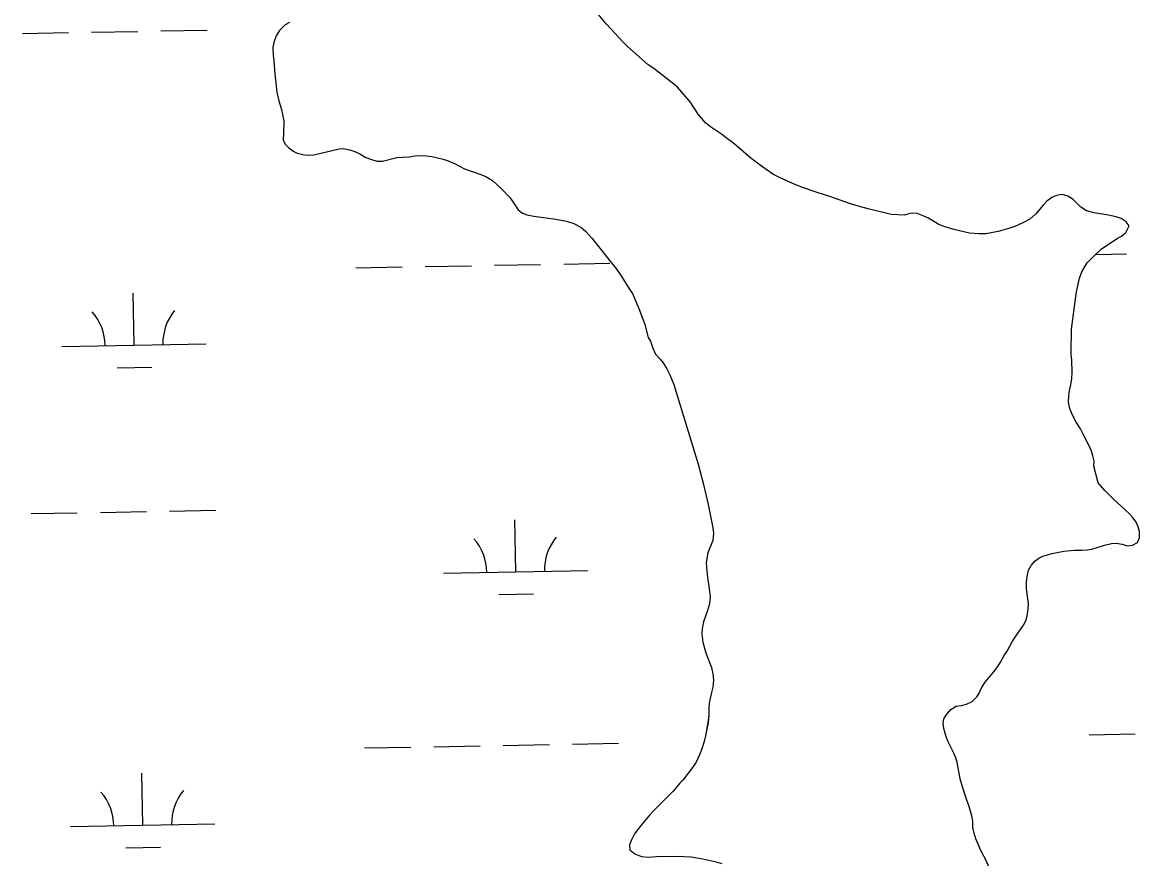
# Model space of a CAD drawing. Extents: x 3957609 to 3995875, y 234277 to 260273.
# Drawn here: x 3981065 to 3981838, y 241542 to 242123 of the extents above; entities that cross this region are included whole.
import ezdxf

# ---------------------------------------------------------------- set-up
doc = ezdxf.new("R2010")
doc.units = 0
doc.layers.add('V-TOPO-SHOR', color=7, linetype='Continuous')
doc.layers.add('V-WETL-SWMP', color=7, linetype='Continuous')

msp = doc.modelspace()

# ---------------------------------------------------------------- linework, layer by layer
at = {"layer": 'V-TOPO-SHOR'}
for points in [[(3981249.7, 242123.123), (3981246.621, 242121.305), (3981242.802, 242117.569), (3981240.367, 242113.84), (3981238.679, 242109.154), (3981238.157, 242105.746), (3981238.28, 242100.43), (3981238.718, 242096.387), (3981239.384, 242087.134), (3981240.471, 242079.053), (3981240.912, 242074.479), (3981242.312, 242068.632), (3981244.139, 242062.681), (3981245.11, 242058.214), (3981245.653, 242054.812), (3981245.573, 242046.194), (3981245.266, 242041.832), (3981246.658, 242038.752), (3981248.901, 242036.311), (3981252.204, 242033.876), (3981254.975, 242032.606), (3981258.913, 242031.553), (3981261.895, 242031.031), (3981266.575, 242031.258), (3981283.903, 242035.461), (3981287.2, 242035.682), (3981292.097, 242034.633), (3981294.973, 242033.579), (3981298.276, 242031.994), (3981302.112, 242029.771), (3981305.733, 242028.399), (3981310.206, 242027.029), (3981314.035, 242026.935), (3981324.028, 242029.411), (3981327.964, 242029.743), (3981332.644, 242029.864), (3981336.365, 242030.619), (3981339.556, 242030.843), (3981344.557, 242030.537), (3981348.28, 242030.124), (3981356.052, 242028.231), (3981359.46, 242027.072), (3981363.935, 242025.276), (3981370.859, 242021.575), (3981381.511, 242017.989), (3981385.664, 242016.302), (3981390.248, 242013.549)], [(3981780.94, 242003.053), (3981777.541, 242001.872), (3981774.25, 241999.31), (3981771.6, 241996.534), (3981766.83, 241990.669), (3981762.48, 241986.827), (3981757.913, 241984.365), (3981751.963, 241981.795), (3981748.455, 241980.507), (3981740.378, 241978.141), (3981731.979, 241976.521), (3981727.084, 241976.505), (3981720.594, 241977.126), (3981709.629, 241979.538), (3981702.813, 241981.646), (3981698.873, 241983.335), (3981692.264, 241987.466), (3981689.067, 241988.945), (3981684.381, 241990.739), (3981680.232, 241990.833), (3981675.235, 241989.647), (3981666.3, 241990.044), (3981650.329, 241993.934), (3981644.474, 241995.51), (3981637.445, 241997.724), (3981623.92, 242002.47), (3981614.977, 242005.314), (3981604.86, 242008.796), (3981597.616, 242011.751), (3981593.141, 242013.76), (3981589.414, 242015.452), (3981584.404, 242017.989), (3981576.622, 242023.496), (3981569.159, 242029.112), (3981557.319, 242039.182), (3981552.095, 242043.104), (3981548.896, 242045.754), (3981541.22, 242050.624), (3981537.702, 242053.592), (3981532.577, 242059.429), (3981527.23, 242068.028), (3981518.37, 242078.108), (3981515.81, 242080.335), (3981501.841, 242091.037), (3981498.112, 242093.579), (3981483.604, 242106.408), (3981480.616, 242109.377), (3981469.089, 242121.895), (3981463.322, 242128.899)], [(3981390.248, 242013.549), (3981396.435, 242007.823), (3981402.411, 242001.458), (3981407.969, 241993.282), (3981410.955, 241990.952), (3981414.041, 241989.79), (3981418.938, 241988.742), (3981434.05, 241986.872), (3981441.396, 241985.406), (3981446.508, 241983.825), (3981451.409, 241981.287), (3981454.821, 241978.211), (3981458.985, 241973.65), (3981476.284, 241952.001), (3981478.957, 241948.286), (3981485.371, 241937.773), (3981487.081, 241935.226), (3981489.008, 241930.976), (3981492.115, 241923.644), (3981495.656, 241913.76), (3981498.13, 241904.831), (3981499.734, 241902.177), (3981501.239, 241897.395), (3981503.06, 241893.358), (3981506.261, 241889.856), (3981508.397, 241887.204), (3981510.963, 241883.17), (3981513.103, 241879.026), (3981515.784, 241872.225), (3981532.76, 241817.064), (3981536.417, 241803.033), (3981539.653, 241789), (3981542.787, 241772.946), (3981543.332, 241768.905), (3981542.813, 241764.115), (3981539.328, 241755.702), (3981538.285, 241748.997), (3981538.402, 241745.698), (3981538.949, 241740.594), (3981541.015, 241725.387), (3981540.606, 241720.28), (3981539.129, 241715.7), (3981536.282, 241707.82), (3981535.338, 241703.242), (3981535.137, 241699.198), (3981535.793, 241693.775)], [(3981702.891, 241633.856), (3981702.348, 241637.471), (3981702.764, 241640.664), (3981704.988, 241643.863), (3981707.745, 241647.168), (3981711.354, 241649.306), (3981714.968, 241649.956), (3981718.479, 241650.818), (3981722.515, 241652.638), (3981725.696, 241655.946), (3981727.389, 241658.506), (3981728.977, 241662.02), (3981731.41, 241666.069), (3981737.24, 241672.895), (3981740.101, 241676.948), (3981742.008, 241679.826), (3981744.545, 241684.407), (3981746.663, 241687.606), (3981750.366, 241694.532), (3981752.59, 241697.942), (3981757.993, 241705.618), (3981759.791, 241709.028), (3981760.632, 241712.01), (3981761.257, 241716.694), (3981761.351, 241720.31), (3981760.151, 241730.626), (3981760.028, 241735.519), (3981760.653, 241740.307), (3981761.495, 241743.502), (3981763.186, 241746.805), (3981765.73, 241749.898), (3981768.597, 241751.928), (3981771.36, 241753.214), (3981777.948, 241755.149), (3981785.923, 241756.769), (3981793.261, 241757.535), (3981798.047, 241757.443), (3981802.303, 241757.668), (3981805.385, 241758.211), (3981813.995, 241760.896), (3981818.99, 241762.188), (3981822.181, 241762.409), (3981826.228, 241761.572), (3981829.849, 241760.519), (3981833.57, 241760.955), (3981836.861, 241762.88), (3981838.342, 241766.184), (3981838.436, 241770.333), (3981837.361, 241773.733), (3981836.075, 241776.815), (3981833.511, 241780.423), (3981831.377, 241782.652), (3981820.6, 241792.617), (3981814.413, 241798.876), (3981809.608, 241804.18), (3981806.723, 241815.577), (3981806.819, 241819.088), (3981806.063, 241822.809), (3981804.988, 241825.998), (3981803.167, 241830.141), (3981799.85, 241836.831), (3981797.39, 241841.505), (3981794.502, 241846.072), (3981792.256, 241850.426), (3981790.113, 241855.419), (3981789.247, 241859.992), (3981789.448, 241864.461), (3981789.862, 241867.973), (3981790.808, 241872.018), (3981791.539, 241876.276), (3981791.631, 241880.532), (3981791.5, 241889.148), (3981791.062, 241893.084), (3981791.047, 241898.083), (3981791.34, 241906.808), (3981791.221, 241910.637), (3981794.238, 241933.198), (3981794.76, 241936.393), (3981796.124, 241942.568), (3981796.86, 241945.973), (3981798.443, 241950.34), (3981799.923, 241953.111), (3981802.145, 241956.521), (3981805.965, 241960.469), (3981812.011, 241966.232), (3981816.045, 241968.798), (3981823.051, 241973.605), (3981825.921, 241974.998), (3981828.89, 241977.56), (3981831.11, 241982.248), (3981829.187, 241984.902), (3981825.564, 241987.23), (3981822.263, 241988.392), (3981816.94, 241989.545), (3981807.04, 241991.111), (3981801.613, 241992.477), (3981797.775, 241995.125), (3981792.333, 242000.321), (3981788.709, 242002.756), (3981784.768, 242003.915), (3981780.94, 242003.053)], [(3981535.793, 241693.775), (3981537.941, 241686.441), (3981541.804, 241676.133), (3981542.881, 241671.775), (3981543.319, 241667.308), (3981542.908, 241662.627), (3981541.646, 241658.047), (3981540.389, 241651.553), (3981540.079, 241648.362), (3981540.096, 241643.148), (3981539.471, 241638.04), (3981537.691, 241628.779), (3981536.745, 241624.841), (3981535.166, 241619.729), (3981533.69, 241615.789), (3981531.256, 241610.675), (3981528.821, 241606.839), (3981522.04, 241598.094), (3981519.919, 241595.96), (3981515.362, 241590.521), (3981502.421, 241577.61), (3981498.923, 241573.768), (3981493.199, 241566.942), (3981488.642, 241560.866), (3981486.737, 241557.347), (3981485.154, 241553.407), (3981485.377, 241549.896), (3981488.685, 241547.035), (3981493.371, 241545.135), (3981498.159, 241544.83), (3981503.901, 241545.272), (3981517.838, 241545.422), (3981527.734, 241544.92), (3981535.928, 241543.562), (3981544.126, 241541.672), (3981549.131, 241540.304)], [(3981733.818, 241538.63), (3981732.425, 241542.03), (3981728.467, 241549.358), (3981725.036, 241557.54), (3981723.748, 241561.472), (3981722.886, 241565.406), (3981722.871, 241569.873), (3981722.116, 241573.487), (3981720.18, 241580.504), (3981718.894, 241583.69), (3981717.498, 241587.836), (3981715.673, 241593.574), (3981714.167, 241598.995), (3981712.109, 241610.587), (3981710.93, 241614.093), (3981709.752, 241616.856), (3981705.47, 241625.14), (3981703.966, 241629.816), (3981702.891, 241633.856)]]:
    msp.add_lwpolyline(points, dxfattribs=at)
at = {"layer": 'V-WETL-SWMP'}
for p, q in [((3981249.7, 242123.123), (3981246.621, 242121.305)), ((3981469.089, 242121.895), (3981463.323, 242128.899)), ((3981064.586, 242115.405), (3981096.581, 242115.987)), ((3981112.578, 242116.278), (3981144.573, 242116.859)), ((3981160.57, 242117.15), (3981192.565, 242117.732)), ((3981242.802, 242117.57), (3981240.367, 242113.839)), ((3981246.621, 242121.305), (3981242.802, 242117.57)), ((3981480.616, 242109.377), (3981469.089, 242121.895)), ((3981238.679, 242109.153), (3981238.157, 242105.747)), ((3981240.367, 242113.839), (3981238.679, 242109.153)), ((3981483.604, 242106.407), (3981480.616, 242109.377)), ((3981238.157, 242105.747), (3981238.28, 242100.429)), ((3981238.28, 242100.429), (3981238.718, 242096.387)), ((3981498.111, 242093.579), (3981483.604, 242106.407)), ((3981238.718, 242096.387), (3981239.384, 242087.134)), ((3981501.842, 242091.037), (3981498.111, 242093.579)), ((3981239.384, 242087.134), (3981240.472, 242079.052)), ((3981515.811, 242080.334), (3981501.842, 242091.037)), ((3981240.472, 242079.052), (3981240.912, 242074.479)), ((3981518.371, 242078.108), (3981515.811, 242080.334)), ((3981527.231, 242068.028), (3981518.371, 242078.108)), ((3981240.912, 242074.479), (3981242.312, 242068.632)), ((3981242.312, 242068.632), (3981244.139, 242062.68)), ((3981532.577, 242059.428), (3981527.231, 242068.028)), ((3981244.139, 242062.68), (3981245.11, 242058.215)), ((3981245.11, 242058.215), (3981245.652, 242054.812)), ((3981245.652, 242054.812), (3981245.572, 242046.195)), ((3981537.701, 242053.592), (3981532.577, 242059.428)), ((3981541.22, 242050.624), (3981537.701, 242053.592)), ((3981245.572, 242046.195), (3981245.266, 242041.832)), ((3981548.895, 242045.754), (3981541.22, 242050.624)), ((3981552.094, 242043.104), (3981548.895, 242045.754)), ((3981245.266, 242041.832), (3981246.658, 242038.751)), ((3981246.658, 242038.751), (3981248.9, 242036.311)), ((3981557.319, 242039.183), (3981552.094, 242043.104)), ((3981569.158, 242029.113), (3981557.319, 242039.183)), ((3981248.9, 242036.311), (3981252.205, 242033.875)), ((3981252.205, 242033.875), (3981254.975, 242032.606)), ((3981254.975, 242032.606), (3981258.914, 242031.554)), ((3981258.914, 242031.554), (3981261.895, 242031.032)), ((3981261.895, 242031.032), (3981266.575, 242031.259)), ((3981266.575, 242031.259), (3981283.903, 242035.46)), ((3981283.903, 242035.46), (3981287.2, 242035.683)), ((3981287.2, 242035.683), (3981292.097, 242034.634)), ((3981292.097, 242034.634), (3981294.972, 242033.579)), ((3981294.972, 242033.579), (3981298.275, 242031.993)), ((3981298.275, 242031.993), (3981302.112, 242029.771)), ((3981302.112, 242029.771), (3981305.733, 242028.399)), ((3981314.035, 242026.934), (3981324.028, 242029.412)), ((3981324.028, 242029.412), (3981327.963, 242029.743)), ((3981327.963, 242029.743), (3981332.644, 242029.863)), ((3981332.644, 242029.863), (3981336.365, 242030.619)), ((3981336.365, 242030.619), (3981339.555, 242030.842)), ((3981339.555, 242030.842), (3981344.556, 242030.538)), ((3981344.556, 242030.538), (3981348.281, 242030.123)), ((3981348.281, 242030.123), (3981356.053, 242028.232)), ((3981305.733, 242028.399), (3981310.205, 242027.029)), ((3981310.205, 242027.029), (3981314.035, 242026.934)), ((3981356.053, 242028.232), (3981359.461, 242027.072)), ((3981359.461, 242027.072), (3981363.934, 242025.277)), ((3981363.934, 242025.277), (3981370.86, 242021.575)), ((3981370.86, 242021.575), (3981381.51, 242017.99)), ((3981576.622, 242023.497), (3981569.158, 242029.113)), ((3981584.405, 242017.989), (3981576.622, 242023.497)), ((3981381.51, 242017.99), (3981385.664, 242016.301)), ((3981385.664, 242016.301), (3981390.247, 242013.549)), ((3981589.413, 242015.451), (3981584.405, 242017.989)), ((3981597.615, 242011.752), (3981589.413, 242015.451)), ((3981390.247, 242013.549), (3981396.434, 242007.823)), ((3981396.434, 242007.823), (3981402.411, 242001.458)), ((3981604.859, 242008.795), (3981597.615, 242011.752)), ((3981614.976, 242005.315), (3981604.859, 242008.795)), ((3981402.411, 242001.458), (3981407.968, 241993.283)), ((3981623.92, 242002.47), (3981614.976, 242005.315)), ((3981637.446, 241997.724), (3981623.92, 242002.47)), ((3981774.25, 241999.309), (3981771.599, 241996.535)), ((3981777.541, 242001.872), (3981774.25, 241999.309)), ((3981780.941, 242003.053), (3981777.541, 242001.872)), ((3981784.768, 242003.916), (3981780.941, 242003.053)), ((3981788.708, 242002.757), (3981784.768, 242003.916)), ((3981792.333, 242000.322), (3981788.708, 242002.757)), ((3981797.774, 241995.125), (3981792.333, 242000.322)), ((3981407.968, 241993.283), (3981410.954, 241990.952)), ((3981410.954, 241990.952), (3981414.042, 241989.791)), ((3981644.474, 241995.511), (3981637.446, 241997.724)), ((3981650.33, 241993.933), (3981644.474, 241995.511)), ((3981666.299, 241990.045), (3981650.33, 241993.933)), ((3981680.233, 241990.832), (3981675.236, 241989.647)), ((3981684.382, 241990.739), (3981680.233, 241990.832)), ((3981689.068, 241988.944), (3981684.382, 241990.739)), ((3981766.83, 241990.67), (3981762.48, 241986.827)), ((3981771.599, 241996.535), (3981766.83, 241990.67)), ((3981801.612, 241992.477), (3981797.774, 241995.125)), ((3981807.041, 241991.111), (3981801.612, 241992.477)), ((3981816.94, 241989.545), (3981807.041, 241991.111)), ((3981414.042, 241989.791), (3981418.939, 241988.742)), ((3981418.939, 241988.742), (3981434.051, 241986.873)), ((3981434.051, 241986.873), (3981441.396, 241985.406)), ((3981441.396, 241985.406), (3981446.508, 241983.825)), ((3981446.508, 241983.825), (3981451.409, 241981.287)), ((3981675.236, 241989.647), (3981666.299, 241990.045)), ((3981692.264, 241987.465), (3981689.068, 241988.944)), ((3981698.873, 241983.336), (3981692.264, 241987.465)), ((3981702.814, 241981.646), (3981698.873, 241983.336)), ((3981757.913, 241984.366), (3981751.963, 241981.795)), ((3981762.48, 241986.827), (3981757.913, 241984.366)), ((3981822.263, 241988.391), (3981816.94, 241989.545)), ((3981825.564, 241987.231), (3981822.263, 241988.391)), ((3981829.188, 241984.901), (3981825.564, 241987.231)), ((3981831.111, 241982.248), (3981829.188, 241984.901)), ((3981451.409, 241981.287), (3981454.822, 241978.212)), ((3981454.822, 241978.212), (3981458.985, 241973.65)), ((3981709.629, 241979.539), (3981702.814, 241981.646)), ((3981720.594, 241977.125), (3981709.629, 241979.539)), ((3981727.085, 241976.506), (3981720.594, 241977.125)), ((3981731.979, 241976.521), (3981727.085, 241976.506)), ((3981740.378, 241978.142), (3981731.979, 241976.521)), ((3981748.456, 241980.507), (3981740.378, 241978.142)), ((3981751.963, 241981.795), (3981748.456, 241980.507)), ((3981825.92, 241974.998), (3981828.891, 241977.56)), ((3981828.891, 241977.56), (3981831.111, 241982.248)), ((3981458.985, 241973.65), (3981476.285, 241952.001)), ((3981812.011, 241966.232), (3981816.045, 241968.798)), ((3981816.045, 241968.798), (3981823.052, 241973.606)), ((3981823.052, 241973.606), (3981825.92, 241974.998)), ((3981802.146, 241956.521), (3981805.964, 241960.469)), ((3981805.964, 241960.469), (3981812.011, 241966.232)), ((3981807.984, 241962.394), (3981829.395, 241962.783)), ((3981295.576, 241953.077), (3981327.57, 241953.658)), ((3981343.568, 241953.949), (3981375.562, 241954.531)), ((3981391.56, 241954.822), (3981423.554, 241955.404)), ((3981439.552, 241955.695), (3981471.546, 241956.276)), ((3981476.285, 241952.001), (3981478.956, 241948.285)), ((3981798.442, 241950.34), (3981799.923, 241953.11)), ((3981799.923, 241953.11), (3981802.146, 241956.521)), ((3981478.956, 241948.285), (3981485.371, 241937.773)), ((3981794.761, 241936.392), (3981796.859, 241945.973)), ((3981796.859, 241945.973), (3981798.442, 241950.34)), ((3981485.371, 241937.773), (3981487.081, 241935.225)), ((3981141.932, 241899.532), (3981141.277, 241935.527)), ((3981487.081, 241935.225), (3981489.009, 241930.975)), ((3981489.009, 241930.975), (3981492.116, 241923.644)), ((3981791.222, 241910.637), (3981794.238, 241933.199)), ((3981794.238, 241933.199), (3981794.761, 241936.392)), ((3981492.116, 241923.644), (3981495.657, 241913.761)), ((3981495.657, 241913.761), (3981498.131, 241904.832)), ((3981791.047, 241898.083), (3981791.34, 241906.807)), ((3981791.34, 241906.807), (3981791.222, 241910.637)), ((3981091.94, 241898.623), (3981191.923, 241900.441)), ((3981498.131, 241904.832), (3981499.734, 241902.178)), ((3981499.734, 241902.178), (3981501.238, 241897.395)), ((3981791.062, 241893.083), (3981791.047, 241898.083)), ((3981501.238, 241897.395), (3981503.059, 241893.358)), ((3981503.059, 241893.358), (3981506.261, 241889.857)), ((3981791.5, 241889.148), (3981791.062, 241893.083)), ((3981130.214, 241883.886), (3981154.21, 241884.322)), ((3981506.261, 241889.857), (3981508.397, 241887.204)), ((3981508.397, 241887.204), (3981510.962, 241883.169)), ((3981510.962, 241883.169), (3981513.103, 241879.027)), ((3981791.632, 241880.531), (3981791.5, 241889.148)), ((3981513.103, 241879.027), (3981515.783, 241872.226)), ((3981790.807, 241872.018), (3981791.539, 241876.276)), ((3981791.539, 241876.276), (3981791.632, 241880.531)), ((3981515.783, 241872.226), (3981532.759, 241817.064)), ((3981789.447, 241864.461), (3981789.862, 241867.973)), ((3981789.862, 241867.973), (3981790.807, 241872.018)), ((3981789.248, 241859.992), (3981789.447, 241864.461)), ((3981790.113, 241855.42), (3981789.248, 241859.992)), ((3981792.255, 241850.427), (3981790.113, 241855.42)), ((3981794.503, 241846.072), (3981792.255, 241850.427)), ((3981797.389, 241841.506), (3981794.503, 241846.072)), ((3981799.85, 241836.832), (3981797.389, 241841.506)), ((3981803.168, 241830.14), (3981799.85, 241836.832)), ((3981804.989, 241825.997), (3981803.168, 241830.14)), ((3981806.063, 241822.809), (3981804.989, 241825.997)), ((3981806.819, 241819.087), (3981806.063, 241822.809)), ((3981532.759, 241817.064), (3981536.418, 241803.033)), ((3981806.723, 241815.577), (3981806.819, 241819.087)), ((3981809.609, 241804.181), (3981806.723, 241815.577)), ((3981536.418, 241803.033), (3981539.653, 241789)), ((3981814.412, 241798.876), (3981809.609, 241804.181)), ((3981820.601, 241792.618), (3981814.412, 241798.876)), ((3981831.376, 241782.651), (3981820.601, 241792.618)), ((3981070.634, 241782.785), (3981102.629, 241783.367)), ((3981118.626, 241783.658), (3981150.621, 241784.239)), ((3981166.618, 241784.53), (3981198.613, 241785.112)), ((3981539.653, 241789), (3981542.786, 241772.946)), ((3981833.511, 241780.423), (3981831.376, 241782.651)), ((3981406.267, 241742.45), (3981405.613, 241778.444)), ((3981836.075, 241776.814), (3981833.511, 241780.423)), ((3981837.361, 241773.733), (3981836.075, 241776.814)), ((3981542.786, 241772.946), (3981543.331, 241768.905)), ((3981543.331, 241768.905), (3981542.813, 241764.116)), ((3981836.862, 241762.88), (3981838.341, 241766.183)), ((3981838.435, 241770.332), (3981837.361, 241773.733)), ((3981838.341, 241766.183), (3981838.435, 241770.332)), ((3981542.813, 241764.116), (3981539.328, 241755.701)), ((3981805.386, 241758.21), (3981813.995, 241760.896)), ((3981813.995, 241760.896), (3981818.991, 241762.188)), ((3981818.991, 241762.188), (3981822.182, 241762.41)), ((3981822.182, 241762.41), (3981826.227, 241761.571)), ((3981826.227, 241761.571), (3981829.848, 241760.519)), ((3981829.848, 241760.519), (3981833.57, 241760.955)), ((3981833.57, 241760.955), (3981836.862, 241762.88)), ((3981539.328, 241755.701), (3981538.285, 241748.996)), ((3981765.73, 241749.898), (3981768.597, 241751.928)), ((3981768.597, 241751.928), (3981771.359, 241753.213)), ((3981771.359, 241753.213), (3981777.949, 241755.148)), ((3981777.949, 241755.148), (3981785.923, 241756.768)), ((3981785.923, 241756.768), (3981793.261, 241757.535)), ((3981793.261, 241757.535), (3981798.048, 241757.443)), ((3981798.048, 241757.443), (3981802.303, 241757.669)), ((3981802.303, 241757.669), (3981805.386, 241758.21)), ((3981356.275, 241741.541), (3981456.259, 241743.359)), ((3981538.285, 241748.996), (3981538.401, 241745.698)), ((3981538.401, 241745.698), (3981538.948, 241740.593)), ((3981760.653, 241740.308), (3981761.495, 241743.503)), ((3981761.495, 241743.503), (3981763.187, 241746.806)), ((3981763.187, 241746.806), (3981765.73, 241749.898)), ((3981538.948, 241740.593), (3981541.016, 241725.387)), ((3981760.029, 241735.519), (3981760.653, 241740.308)), ((3981760.151, 241730.626), (3981760.029, 241735.519)), ((3981761.352, 241720.31), (3981760.151, 241730.626)), ((3981394.55, 241726.804), (3981418.546, 241727.24)), ((3981540.606, 241720.279), (3981539.13, 241715.7)), ((3981541.016, 241725.387), (3981540.606, 241720.279)), ((3981761.257, 241716.693), (3981761.352, 241720.31)), ((3981539.13, 241715.7), (3981536.282, 241707.819)), ((3981759.791, 241709.029), (3981760.633, 241712.01)), ((3981760.633, 241712.01), (3981761.257, 241716.693)), ((3981536.282, 241707.819), (3981535.338, 241703.242)), ((3981752.59, 241697.943), (3981757.992, 241705.619)), ((3981757.992, 241705.619), (3981759.791, 241709.029)), ((3981535.338, 241703.242), (3981535.138, 241699.198)), ((3981535.138, 241699.198), (3981535.793, 241693.775)), ((3981750.366, 241694.532), (3981752.59, 241697.943)), ((3981535.793, 241693.775), (3981537.942, 241686.441)), ((3981746.664, 241687.606), (3981750.366, 241694.532)), ((3981537.942, 241686.441), (3981541.804, 241676.133)), ((3981742.007, 241679.826), (3981744.546, 241684.408)), ((3981744.546, 241684.408), (3981746.664, 241687.606)), ((3981541.804, 241676.133), (3981542.881, 241671.775)), ((3981737.24, 241672.896), (3981740.101, 241676.948)), ((3981740.101, 241676.948), (3981742.007, 241679.826)), ((3981542.881, 241671.775), (3981543.32, 241667.308)), ((3981543.32, 241667.308), (3981542.908, 241662.626)), ((3981728.976, 241662.02), (3981731.41, 241666.07)), ((3981731.41, 241666.07), (3981737.24, 241672.896)), ((3981541.646, 241658.048), (3981540.389, 241651.554)), ((3981542.908, 241662.626), (3981541.646, 241658.048)), ((3981725.696, 241655.946), (3981727.39, 241658.505)), ((3981727.39, 241658.505), (3981728.976, 241662.02)), ((3981540.389, 241651.554), (3981540.079, 241648.362)), ((3981714.969, 241649.956), (3981718.478, 241650.818)), ((3981718.478, 241650.818), (3981722.515, 241652.639)), ((3981722.515, 241652.639), (3981725.696, 241655.946)), ((3981540.095, 241643.149), (3981539.472, 241638.041)), ((3981540.079, 241648.362), (3981540.095, 241643.149)), ((3981702.764, 241640.664), (3981704.988, 241643.862)), ((3981704.988, 241643.862), (3981707.744, 241647.168)), ((3981707.744, 241647.168), (3981711.354, 241649.307)), ((3981711.354, 241649.307), (3981714.969, 241649.956)), ((3981539.472, 241638.041), (3981537.692, 241628.78)), ((3981702.348, 241637.471), (3981702.764, 241640.664)), ((3981702.891, 241633.856), (3981702.348, 241637.471)), ((3981537.692, 241628.78), (3981536.746, 241624.841)), ((3981703.967, 241629.816), (3981702.891, 241633.856)), ((3981705.47, 241625.14), (3981703.967, 241629.816)), ((3981803.449, 241629.581), (3981835.443, 241630.163)), ((3981301.624, 241620.457), (3981333.618, 241621.038)), ((3981349.616, 241621.329), (3981381.61, 241621.911)), ((3981397.608, 241622.202), (3981429.602, 241622.784)), ((3981445.6, 241623.075), (3981477.595, 241623.656)), ((3981535.166, 241619.73), (3981533.689, 241615.789)), ((3981536.746, 241624.841), (3981535.166, 241619.73)), ((3981709.751, 241616.855), (3981705.47, 241625.14)), ((3981533.689, 241615.789), (3981531.257, 241610.675)), ((3981710.929, 241614.093), (3981709.751, 241616.855)), ((3981712.11, 241610.586), (3981710.929, 241614.093)), ((3981528.822, 241606.838), (3981522.04, 241598.094)), ((3981531.257, 241610.675), (3981528.822, 241606.838)), ((3981714.167, 241598.996), (3981712.11, 241610.586)), ((3981147.98, 241566.912), (3981147.325, 241602.907)), ((3981519.919, 241595.96), (3981515.361, 241590.52)), ((3981522.04, 241598.094), (3981519.919, 241595.96)), ((3981715.672, 241593.575), (3981714.167, 241598.996)), ((3981515.361, 241590.52), (3981502.421, 241577.609)), ((3981717.498, 241587.836), (3981715.672, 241593.575)), ((3981718.894, 241583.691), (3981717.498, 241587.836)), ((3981720.18, 241580.504), (3981718.894, 241583.691)), ((3981722.116, 241573.488), (3981720.18, 241580.504)), ((3981498.922, 241573.768), (3981493.198, 241566.942)), ((3981502.421, 241577.609), (3981498.922, 241573.768)), ((3981722.872, 241569.873), (3981722.116, 241573.488)), ((3981097.988, 241566.003), (3981197.971, 241567.821)), ((3981493.198, 241566.942), (3981488.642, 241560.865)), ((3981722.886, 241565.405), (3981722.872, 241569.873)), ((3981723.749, 241561.472), (3981722.886, 241565.405)), ((3981486.738, 241557.348), (3981485.154, 241553.407)), ((3981488.642, 241560.865), (3981486.738, 241557.348)), ((3981725.037, 241557.539), (3981723.749, 241561.472)), ((3981728.466, 241549.358), (3981725.037, 241557.539)), ((3981136.262, 241551.266), (3981160.258, 241551.702)), ((3981485.154, 241553.407), (3981485.378, 241549.897)), ((3981485.378, 241549.897), (3981488.684, 241547.035)), ((3981488.684, 241547.035), (3981493.371, 241545.134)), ((3981493.371, 241545.134), (3981498.159, 241544.83)), ((3981498.159, 241544.83), (3981503.902, 241545.273)), ((3981503.902, 241545.273), (3981517.838, 241545.421)), ((3981517.838, 241545.421), (3981527.733, 241544.919)), ((3981527.733, 241544.919), (3981535.929, 241543.561)), ((3981535.929, 241543.561), (3981544.126, 241541.671)), ((3981732.425, 241542.03), (3981728.466, 241549.358)), ((3981733.818, 241538.63), (3981732.425, 241542.03))]:
    msp.add_line(p, q, dxfattribs=at)
for centre, start, end in [((3981086.689, 241899.003), 0.269879, 41.813537), ((3981197.157, 241901.012), 140.269876, 181.813534), ((3981461.492, 241743.929), 140.269876, 181.813534), ((3981351.025, 241741.921), 0.269879, 41.813537), ((3981092.737, 241566.383), 0.269879, 41.813537), ((3981203.205, 241568.392), 140.269876, 181.813534)]:
    msp.add_arc(centre, 35.246, start, end, dxfattribs=at)

doc.saveas('drawing.dxf')
